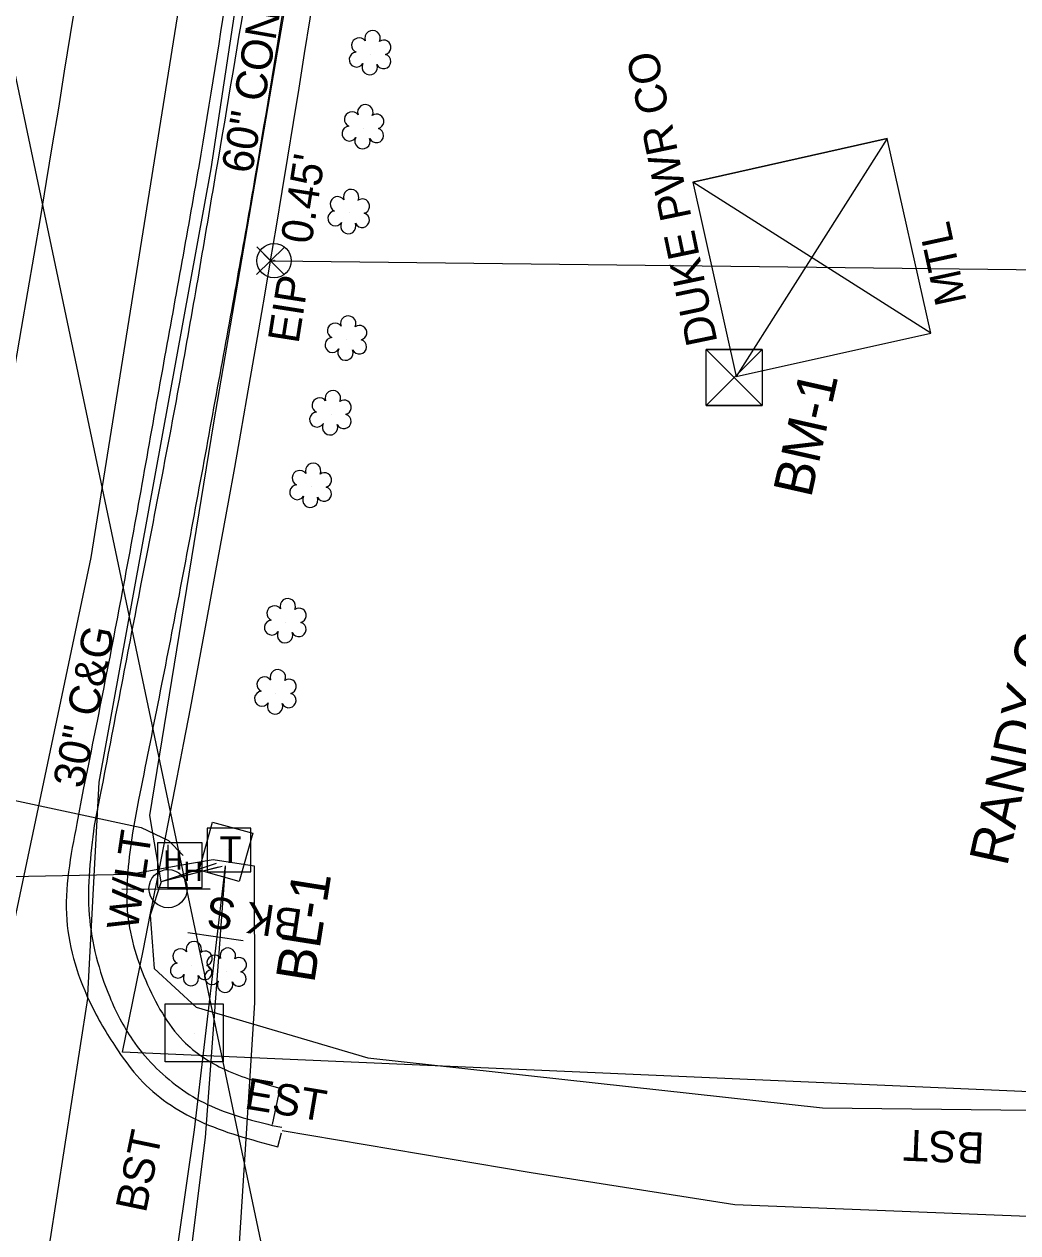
# Model space of a CAD drawing. Extents: x 1614611 to 1617571, y 898867 to 905462.
# Drawn here: x 1616651.2 to 1616778.5, y 901658.2 to 901813.1 of the extents above; entities that cross this region are included whole.
import ezdxf

# ---------------------------------------------------------------- set-up
doc = ezdxf.new("R2010")
doc.units = 0
for name, color, linetype in [('CTL Secondary Horizontal and Vertical Text', 7, 'Continuous'), ('CTL Vertical Benchmark Text', 7, 'Continuous'), ('Exist Boundary Watershed Residential C 05', 7, 'Continuous'), ('Exist Drainage Structure Drop Inlet CELL', 7, 'Continuous'), ('Exist Other Culture Area Outline', 7, 'Continuous'), ('Exist Other Culture Sign', 7, 'Continuous'), ('Exist Other Culture Sign Text', 7, 'Continuous'), ('Exist Plan Preparation Watershed Yellow', 7, 'Continuous'), ('Exist Roads Curbs Text', 7, 'Continuous'), ('Exist Roads EOP Text', 7, 'Continuous'), ('Exist Utilities Power Joint Use Telephone CELL', 7, 'Continuous'), ('Exist Utilities Power Tower Text', 7, 'Continuous'), ('Exist Utilities Telephone Hand Hole CELL', 7, 'Continuous'), ('Exist Utilities Telephone Pedestal CELL', 7, 'Continuous'), ('Exist Utilities Telephone UG Cable SUE LOS B', 7, 'Continuous'), ('Exist Utilities Telephone UG FO SUE LOS B', 7, 'Continuous'), ('Exist Utilities TV UG Cable SUE LOS B', 7, 'Continuous'), ('Exist Utilities TV UG FO Cable SUE LOS B', 7, 'Continuous'), ('Exist Utilities Water UG Line SUE LOS B', 7, 'Continuous'), ('Exist Vegetation Shrub CELL', 7, 'Continuous'), ('Prop Drainage Structure Catch Basin Grate 840 03E Label', 7, 'Continuous'), ('Prop Drainage Structure Catch Basin Open Throat 4 Label', 7, 'Continuous'), ('Prop Drainage Structure Drop Inlet In Approach Slab 840 13 CELL', 7, 'Continuous'), ('Prop Drainage Structure Pipe Alternate 30in Label', 7, 'Continuous'), ('Prop Drainage Structure Pipe Removal', 7, 'Continuous'), ('Prop Drainage Structure Tops and Inverts LABEL', 7, 'Continuous'), ('Prop Earthen Structure Head Ditch Label', 7, 'Continuous'), ('Raster_Level_2', 7, 'Continuous'), ('Scratch_Level_1', 7, 'Continuous'), ('Scratch_Level_9', 7, 'Continuous'), ('Sheet Border Standard 30in CELL', 7, 'Continuous'), ('Sheet Plan Layout CELL', 7, 'Continuous')]:
    doc.layers.add(name, color=color, linetype=linetype)

# ---------------------------------------------------------------- blocks, each defined once
blk = doc.blocks.new('CTL SECONDARY HORIZONTAL AND VERTICAL')
at = {"layer": 'Sheet Border Standard 30in CELL'}
blk.add_line((0, 0), (0, 0), dxfattribs=at)
blk.add_lwpolyline([(-0.1043, 0.0004), (0.0005, 0.1052), (0.1055, 0.0002), (0.0007, -0.1047)], close=True, dxfattribs=at)
blk = doc.blocks.new('CTL VERTICAL BENCHMARK')
at = {"layer": 'Sheet Plan Layout CELL'}
blk.add_line((0, 0), (0, 0), dxfattribs=at)
blk.add_lwpolyline([(-0.072, 0.07175), (0.07175, 0.07175), (0.07175, -0.072), (-0.072, -0.072)], close=True, dxfattribs=at)
for points in [[(0.07175, 0.07175), (-0.072, -0.072), (-0.000125, -0.000125), (0.07175, -0.072), (-0.072, 0.07175)], [(-0.000125, -0.000125), (0.07175, 0.07175), (-0.072, 0.07175), (-0.000125, -0.000125)], [(-0.000125, -0.000125), (-0.072, -0.072), (0.07175, -0.072), (-0.000125, -0.000125)]]:
    blk.add_lwpolyline(points, dxfattribs=at)
blk = doc.blocks.new('EXIST PROPERTY IRON PIN')
at = {"layer": 'Exist Plan Preparation Watershed Yellow'}
for radius in [0.0441, 0.00141]:
    blk.add_circle((0, 0), radius, dxfattribs=at)
blk = doc.blocks.new('EXIST UTILITIES TELEPHONE PEDESTAL')
at = {"layer": 'Exist Utilities Telephone Pedestal CELL'}
blk.add_line((0, 0), (0, 0), dxfattribs=at)
blk.add_lwpolyline([(-0.0545, -0.0565), (0.0574, -0.0565), (0.0574, 0.0554), (-0.0545, 0.0554), (-0.0545, -0.0565)], dxfattribs=at)
blk.add_text('T', height=0.0684, dxfattribs=at).set_placement((-0.0226, -0.0343))

msp = doc.modelspace()

# ---------------------------------------------------------------- linework, layer by layer
at = {"layer": 'Exist Boundary Watershed Residential C 05'}
for p, q in [((1616660.97, 901714.53), (1616660.13, 901710.39)), ((1616682.95, 901671.93), (1616684.19, 901671.68))]:
    msp.add_line(p, q, dxfattribs=at)
for points in [[(1616691.77, 901901.9), (1616686.34, 901861.26), (1616680.02, 901819.66), (1616675.75, 901794.24), (1616671.27, 901768.31), (1616666.01, 901740.71), (1616660.97, 901714.53)], [(1616660.13, 901710.39), (1616659.51, 901698.88), (1616662.13, 901688.4), (1616665.05, 901682.91), (1616667.77, 901679.62), (1616674.67, 901674.61), (1616682.95, 901671.93)]]:
    msp.add_spline(points, degree=3, dxfattribs=at)
at = {"layer": 'Exist Other Culture Area Outline'}
msp.add_lwpolyline([(1616680.46, 901709.4), (1616678.74, 901703.21), (1616673.6, 901704.64), (1616675.32, 901710.82)], close=True, dxfattribs=at)
at = {"layer": 'Exist Other Culture Sign'}
msp.add_line((1616679.25, 901695.58), (1616672.14, 901696.64), dxfattribs=at)
at = {"layer": 'Exist Utilities Power Joint Use Telephone CELL'}
msp.add_line((1616669.62, 901702.28), (1616669.62, 901702.28), dxfattribs=at)
msp.add_lwpolyline([(1616663.68, 901702.28), (1616675.02, 901702.24), (1616669.62, 901702.26), (1616669.62, 901707.91)], dxfattribs=at)
msp.add_circle((1616669.62, 901702.29), 2.45, dxfattribs=at)
at = {"layer": 'Exist Utilities Telephone Hand Hole CELL'}
for p, q in [((1616668.25, 901708.18), (1616668.25, 901702.45)), ((1616673.97, 901708.18), (1616668.25, 901708.18)), ((1616673.97, 901702.45), (1616673.97, 901708.18)), ((1616671.11, 901705.31), (1616671.11, 901705.31)), ((1616668.25, 901702.45), (1616673.97, 901702.45))]:
    msp.add_line(p, q, dxfattribs=at)
at = {"layer": 'Exist Utilities Telephone UG Cable SUE LOS B'}
for p in [(1616675.79, 901705.53), (1616676.55, 901705.13), (1616676.06, 901705.03)]:
    msp.add_line(p, (1616668.72, 901703.15), dxfattribs=at)
for points in [[(1616676.95, 901705.21), (1616672.98, 901671.34), (1616668.82, 901642.52), (1616664.25, 901627.28), (1616637.98, 901619.42), (1616598.88, 901614.85), (1616589.68, 901612.48), (1616586.51, 901613.01)], [(1616676.93, 901705.05), (1616674.39, 901670.36), (1616671.01, 901643.46), (1616672.88, 901629.91), (1616726.5, 901628.82), (1616770.4, 901628.43), (1616813.96, 901629.65), (1616839.11, 901621.37), (1616847.48, 901620.05), (1616852.88, 901608.5)]]:
    msp.add_lwpolyline(points, dxfattribs=at)
at = {"layer": 'Exist Utilities Telephone UG FO SUE LOS B'}
for points in [[(1616583, 901316.53), (1616602.93, 901389.19), (1616611.41, 901436.2), (1616627.53, 901512.28), (1616643.11, 901593.04), (1616647.49, 901611.03), (1616645.52, 901612.27), (1616650.47, 901635.14), (1616653.42, 901650.24), (1616659.31, 901688.22), (1616659.33, 901688.62), (1616660.8, 901715.96), (1616675.12, 901794.59), (1616685.37, 901862.2), (1616699.64, 901980.75), (1616706.3, 902030.47), (1616708.52, 902097.65)], [(1616403.03, 901799.89), (1616405.04, 901786.96), (1616407.42, 901779.6), (1616413.72, 901777.14), (1616420.34, 901772.02), (1616441.69, 901749.86), (1616460.62, 901734.03), (1616479.89, 901715.6), (1616485.43, 901711.46), (1616493.52, 901710.05), (1616500.25, 901708.45), (1616507.39, 901707.17), (1616536.69, 901701.35), (1616564.86, 901705.85), (1616589.38, 901702.1), (1616608.14, 901703.05), (1616664.78, 901704.15), (1616671.11, 901705.31), (1616671.11, 901705.31), (1616675.41, 901706.02)], [(1616675.41, 901706.02), (1616680.63, 901705.21), (1616680.71, 901687.64), (1616677.98, 901644.75), (1616676.29, 901642.23), (1616673.94, 901639.81), (1616674.3, 901630.83), (1616726.7, 901629.83), (1616770.68, 901629.35), (1616815.28, 901630.43), (1616833.97, 901626.15), (1616849.22, 901610.14)]]:
    msp.add_lwpolyline(points, dxfattribs=at)
at = {"layer": 'Exist Utilities TV UG Cable SUE LOS B'}
msp.add_lwpolyline([(1616668.72, 901703.15), (1616667.3, 901698.9), (1616667.84, 901692.04), (1616673.22, 901687.1), (1616695.23, 901680.57), (1616753.52, 901674.2), (1616810.66, 901673.54), (1616837.01, 901667.23), (1616870.02, 901657.45), (1616896.87, 901644.83), (1616917.17, 901631.58), (1616928.5, 901625.7)], dxfattribs=at)
at = {"layer": 'Exist Utilities TV UG FO Cable SUE LOS B'}
msp.add_lwpolyline([(1616640.43, 901715.64), (1616666.16, 901710.13), (1616669.65, 901708.46), (1616671.55, 901706.54)], dxfattribs=at)
at = {"layer": 'Exist Utilities Water UG Line SUE LOS B'}
msp.add_lwpolyline([(1616569.55, 901320.83), (1616578, 901357.2), (1616604.16, 901478.07), (1616624.61, 901573.86), (1616638.86, 901640.83), (1616644.54, 901672.71), (1616659.76, 901744.73), (1616682.85, 901889.35)], dxfattribs=at)
at = {"layer": 'Exist Vegetation Shrub CELL'}
for p, q in [((1616695.59, 901809.3), (1616695.59, 901809.3)), ((1616694.67, 901799.81), (1616694.67, 901799.81)), ((1616692.85, 901788.93), (1616692.85, 901788.93)), ((1616692.49, 901772.71), (1616692.49, 901772.71)), ((1616690.51, 901763.14), (1616690.51, 901763.14)), ((1616687.97, 901753.82), (1616687.97, 901753.82)), ((1616684.73, 901736.46), (1616684.73, 901736.46)), ((1616683.45, 901727.35), (1616683.45, 901727.35)), ((1616672.68, 901692.48), (1616672.68, 901692.48)), ((1616677.05, 901691.65), (1616677.05, 901691.65))]:
    msp.add_line(p, q, dxfattribs=at)
for centre, radius, start, end in [((1616694.11, 901810.43), 0.968, 35.8908, 245.4216), ((1616695.82, 901811.34), 0.99, 334.8391, 200.4717), ((1616697.26, 901810.17), 0.929, 284.4567, 126.0861), ((1616693.79, 901808.6), 0.955, 95.1099, 327.9534), ((1616695.46, 901807.62), 0.984, 151.2797, 21.387), ((1616697.23, 901808.37), 0.937, 204.9913, 73.4601), ((1616693.19, 901800.94), 0.968, 35.8908, 245.4216), ((1616694.9, 901801.85), 0.99, 334.8391, 200.4717), ((1616696.34, 901800.68), 0.929, 284.4567, 126.0861), ((1616692.87, 901799.11), 0.955, 95.1099, 327.9534), ((1616696.31, 901798.88), 0.937, 204.9913, 73.4601), ((1616694.54, 901798.13), 0.984, 151.2797, 21.387), ((1616691.36, 901790.06), 0.968, 35.8908, 245.4216), ((1616693.08, 901790.97), 0.99, 334.8391, 200.4717), ((1616694.52, 901789.8), 0.929, 284.4567, 126.0861), ((1616691.05, 901788.23), 0.955, 95.1099, 327.9534), ((1616694.48, 901788), 0.937, 204.9913, 73.4601), ((1616692.72, 901787.25), 0.984, 151.2797, 21.387), ((1616692.71, 901774.75), 0.99, 334.8391, 200.4717), ((1616691, 901773.84), 0.968, 35.8908, 245.4216), ((1616694.16, 901773.58), 0.929, 284.4567, 126.0861), ((1616690.69, 901772), 0.955, 95.1099, 327.9534), ((1616694.12, 901771.78), 0.937, 204.9913, 73.4601), ((1616692.36, 901771.02), 0.984, 151.2797, 21.387), ((1616690.74, 901765.18), 0.99, 334.8391, 200.4717), ((1616689.03, 901764.26), 0.968, 35.8908, 245.4216), ((1616692.18, 901764.01), 0.929, 284.4567, 126.0861), ((1616688.71, 901762.43), 0.955, 95.1099, 327.9534), ((1616692.15, 901762.21), 0.937, 204.9913, 73.4601), ((1616690.38, 901761.45), 0.984, 151.2797, 21.387), ((1616688.2, 901755.86), 0.99, 334.8391, 200.4717), ((1616686.49, 901754.95), 0.968, 35.8908, 245.4216), ((1616689.64, 901754.69), 0.929, 284.4567, 126.0861), ((1616686.17, 901753.12), 0.955, 95.1099, 327.9534), ((1616689.61, 901752.89), 0.937, 204.9913, 73.4601), ((1616687.84, 901752.14), 0.984, 151.2797, 21.387), ((1616683.25, 901737.59), 0.968, 35.8908, 245.4216), ((1616684.96, 901738.5), 0.99, 334.8391, 200.4717), ((1616686.41, 901737.33), 0.929, 284.4567, 126.0861), ((1616682.93, 901735.76), 0.955, 95.1099, 327.9534), ((1616684.61, 901734.78), 0.984, 151.2797, 21.387), ((1616686.37, 901735.53), 0.937, 204.9913, 73.4601), ((1616681.97, 901728.47), 0.968, 35.8908, 245.4216), ((1616683.68, 901729.39), 0.99, 334.8391, 200.4717), ((1616685.13, 901728.22), 0.929, 284.4567, 126.0861), ((1616681.65, 901726.64), 0.955, 95.1099, 327.9534), ((1616683.33, 901725.66), 0.984, 151.2797, 21.387), ((1616685.09, 901726.42), 0.937, 204.9913, 73.4601), ((1616672.91, 901694.52), 0.99, 334.8391, 200.4717), ((1616671.19, 901693.61), 0.968, 35.8908, 245.4216), ((1616674.35, 901693.35), 0.929, 284.4567, 126.0861), ((1616675.57, 901692.78), 0.968, 35.8908, 245.4216), ((1616677.28, 901693.69), 0.99, 334.8391, 200.4717), ((1616678.73, 901692.52), 0.929, 284.4567, 126.0861), ((1616670.88, 901691.78), 0.955, 95.1099, 327.9534), ((1616674.31, 901691.55), 0.937, 204.9913, 73.4601), ((1616675.25, 901690.94), 0.955, 95.1099, 327.9534), ((1616672.55, 901690.8), 0.984, 151.2797, 21.387), ((1616676.92, 901689.96), 0.984, 151.2797, 21.387), ((1616678.69, 901690.72), 0.937, 204.9913, 73.4601)]:
    msp.add_arc(centre, radius, start, end, dxfattribs=at)
at = {"layer": 'Prop Drainage Structure Catch Basin Grate 840 03E Label'}
msp.add_lwpolyline([(1616668.72, 901703.15), (1616667.26, 901711.66), (1616675.49, 901762.01), (1616686.97, 901828.98), (1616694.04, 901872.18)], dxfattribs=at)
at = {"layer": 'Prop Drainage Structure Drop Inlet In Approach Slab 840 13 CELL'}
msp.add_lwpolyline([(1616767.38, 901773.53), (1616761.81, 901798.46), (1616736.88, 901792.89), (1616742.45, 901767.96), (1616767.38, 901773.53), (1616736.88, 901792.89), (1616761.81, 901798.46), (1616742.45, 901767.96)], dxfattribs=at)
at = {"layer": 'Prop Drainage Structure Pipe Alternate 30in Label'}
for p, q in [((1616682.76, 901782.81), (1616683.21, 901782.81)), ((1616683.21, 901782.81), (1616858.2, 901780.7))]:
    msp.add_line(p, q, dxfattribs=at)
at = {"layer": 'Prop Drainage Structure Tops and Inverts LABEL'}
msp.add_line((1616682.76, 901782.81), (1616682.76, 901782.81), dxfattribs=at)
msp.add_lwpolyline([(1616680.97, 901781.06), (1616684.55, 901784.56), (1616682.76, 901782.81), (1616681.01, 901784.6), (1616684.5, 901781.02)], dxfattribs=at)
at = {"layer": 'Prop Earthen Structure Head Ditch Label'}
for p, q in [((1615887.44, 905426.15), (1616864.55, 900788.06)), ((1616663.77, 901681.34), (1616815.77, 901674.7))]:
    msp.add_line(p, q, dxfattribs=at)
msp.add_arc((1613828.3, 902264.36), 2894.79, 348.38093, 354.06667, dxfattribs=at)
at = {"layer": 'Raster_Level_2'}
msp.add_arc((1613828.3, 902264.38), 2864.79, 347.94618, 354.06667, dxfattribs=at)
at = {"layer": 'Scratch_Level_1'}
for p, q in [((1616665.83, 901713.67), (1616665.05, 901709.43)), ((1616683.93, 901676.7), (1616682.98, 901672.05))]:
    msp.add_line(p, q, dxfattribs=at)
for points in [[(1616695.94, 901894.59), (1616691.35, 901860.52), (1616684.94, 901818.83), (1616680.8, 901793.73), (1616676.08, 901767.37), (1616671.02, 901740.02), (1616665.83, 901713.67)], [(1616665.05, 901709.43), (1616664.38, 901699.59), (1616666.75, 901690.51), (1616668.88, 901686.3), (1616671.55, 901682.78), (1616676.92, 901679.09), (1616683.93, 901676.7)]]:
    msp.add_spline(points, degree=3, dxfattribs=at)
at = {"layer": 'Scratch_Level_9'}
for p, q in [((1616658.75, 901714.99), (1616657.92, 901710.64)), ((1616683.67, 901669.19), (1616684.15, 901670.99))]:
    msp.add_line(p, q, dxfattribs=at)
msp.add_lwpolyline([(1616684.24, 901671.26), (1616716.14, 901665.89), (1616742.26, 901661.79), (1616781.94, 901660.21), (1616824.78, 901658.44)], dxfattribs=at)
for points in [[(1616700.93, 902023.09), (1616697.48, 901980.45), (1616693.1, 901936.47), (1616691.15, 901917.39), (1616689.48, 901902.09), (1616684.13, 901861.58), (1616677.6, 901820.03), (1616673.54, 901794.89), (1616668.88, 901768.87), (1616663.9, 901741.21), (1616658.75, 901714.99)], [(1616657.92, 901710.64), (1616656.63, 901698.28), (1616659.83, 901687.24), (1616663.21, 901681.51), (1616665.99, 901677.89), (1616673.59, 901672.51), (1616683.67, 901669.19)]]:
    msp.add_spline(points, degree=3, dxfattribs=at)

# ---------------------------------------------------------------- block references
at = {"layer": 'Exist Plan Preparation Watershed Yellow', "xscale": 50, "yscale": 50}
msp.add_blockref('EXIST PROPERTY IRON PIN', (1616683.21, 901782.81), dxfattribs=at)
at = {"layer": 'Exist Utilities Telephone Pedestal CELL', "xscale": 50, "yscale": 50}
msp.add_blockref('EXIST UTILITIES TELEPHONE PEDESTAL', (1616677.35, 901707.28), dxfattribs=at)
at = {"layer": 'Sheet Border Standard 30in CELL', "xscale": 50, "yscale": 49.99999999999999, "rotation": 44.99999999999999}
msp.add_blockref('CTL SECONDARY HORIZONTAL AND VERTICAL', (1616672.94, 901683.77), dxfattribs=at)
msp.add_blockref('CTL SECONDARY HORIZONTAL AND VERTICAL', (1616672.94, 901683.77), dxfattribs=at)
at = {"layer": 'Sheet Plan Layout CELL', "xscale": 50, "yscale": 50}
msp.add_blockref('CTL VERTICAL BENCHMARK', (1616742.19, 901767.82), dxfattribs=at)
msp.add_blockref('CTL VERTICAL BENCHMARK', (1616742.19, 901767.82), dxfattribs=at)

# ---------------------------------------------------------------- texts
at = {"layer": 'CTL Secondary Horizontal and Vertical Text'}
msp.add_text('BL-1', height=5, rotation=81.0417, dxfattribs=at).set_placement((1616688.34, 901690.07))
at = {"layer": 'CTL Vertical Benchmark Text'}
msp.add_text('BM-1  ', height=5, rotation=77.3218, dxfattribs=at).set_placement((1616752.02, 901752.29))
at = {"layer": 'Exist Drainage Structure Drop Inlet CELL'}
msp.add_text('EIP', height=4, rotation=81.0417, dxfattribs=at).set_placement((1616686.33, 901772.07))
at = {"layer": 'Exist Other Culture Sign Text'}
msp.add_text('BK S', height=4, rotation=171.5306, dxfattribs=at).set_placement((1616686.99, 901699.56))
at = {"layer": 'Exist Roads Curbs Text'}
for s, rotation, p in [('60" CONC', 80.0912, (1616680.36, 901793.84)), ('30" C&G', 78.8802, (1616658.75, 901715.02))]:
    msp.add_text(s, height=4, rotation=rotation, dxfattribs=at).set_placement(p)
at = {"layer": 'Exist Roads EOP Text'}
for s, rotation, p in [('EST', 350.4433, (1616679.26, 901674.12)), ('BST', 78.2247, (1616666.76, 901660.6)), ('BST', 177.7228, (1616774.34, 901670.99))]:
    msp.add_text(s, height=4, rotation=rotation, dxfattribs=at).set_placement(p)
at = {"layer": 'Exist Utilities Power Tower Text'}
for s, rotation, p in [('DUKE PWR CO', 101.7521, (1616740.06, 901772.38)), ('MTL', 102.2588, (1616771.99, 901777.58))]:
    msp.add_text(s, height=4, rotation=rotation, dxfattribs=at).set_placement(p)
at = {"layer": 'Exist Utilities Telephone Hand Hole CELL'}
for p in [(1616669.03, 901704.72), (1616671.6, 901703.26)]:
    msp.add_text('H', height=2.5, dxfattribs=at).set_placement(p)
at = {"layer": 'Prop Drainage Structure Catch Basin Grate 840 03E Label'}
msp.add_text('W/LT', height=4, rotation=81.5944, dxfattribs=at).set_placement((1616665.7, 901696.76))
at = {"layer": 'Prop Drainage Structure Catch Basin Open Throat 4 Label'}
msp.add_text("0.45'", height=4, rotation=81.0417, dxfattribs=at).set_placement((1616687.98, 901784.82))
at = {"layer": 'Prop Drainage Structure Pipe Removal'}
msp.add_text('RANDY C. PATERSON', height=5, rotation=77.7167, dxfattribs=at).set_placement((1616777.16, 901705.03))

doc.saveas('drawing.dxf')
